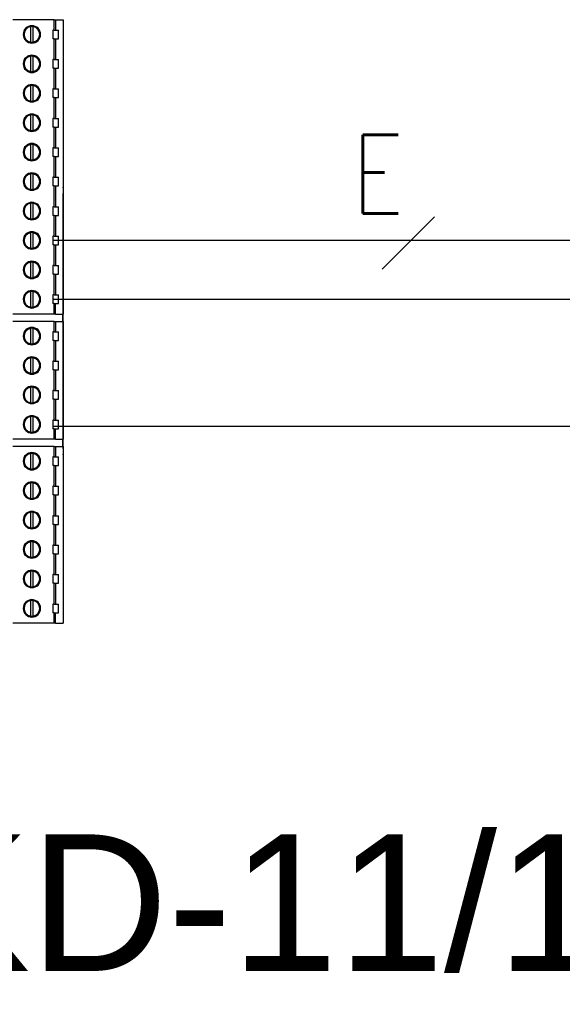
# Model space of a CAD drawing. Header units: millimetres. Extents: x -7023 to 53801, y 9849 to 33561.
# Tile 470 of 537: x 29481 to 29573, y 26628 to 26796. Entities that reach past the tile are written whole.
import ezdxf
from ezdxf.enums import TextEntityAlignment as Align

# ---------------------------------------------------------------- set-up
doc = ezdxf.new("R2010")
doc.units = ezdxf.units.MM
doc.layers.add('IE_SKD', color=6, linetype='Continuous')
doc.layers.add('IE_VSS', color=6, linetype='Continuous')
doc.styles.add('SIMPLEX', font='simplex.shx', dxfattribs={"width": 0.8, "height": 2})
doc.styles.get("Standard").update_dxf_attribs({"font": 'arial.ttf'})

# ---------------------------------------------------------------- blocks, each defined once
blk = doc.blocks.new('Modul kontroli HID X100')
at = {"layer": 'IE_SKD', "linetype": 'Continuous', "lineweight": 25}
for p, q in [((-23980, -33202.7), (-23987.15, -33202.7)), ((-23980, -33204.49), (-23980, -33202.7)), ((-23980, -33202.7), (-23979.82, -33202.7)), ((-23979.82, -33202.7), (-23979.82, -33204.49)), ((-23979.82, -33202.7), (-23978.47, -33202.7)), ((-23978.47, -33202.7), (-23978.47, -33253.5)), ((-23984.1, -33203.91), (-23984.1, -33206.57)), ((-23983.64, -33206.57), (-23983.64, -33203.91)), ((-23980, -33204.49), (-23980.27, -33204.49)), ((-23980.27, -33204.49), (-23980.27, -33205.99)), ((-23980, -33204.49), (-23979.82, -33204.49)), ((-23979.82, -33204.49), (-23979.27, -33204.49)), ((-23979.27, -33205.99), (-23979.27, -33204.49)), ((-23980, -33205.99), (-23980.27, -33205.99)), ((-23980, -33209.57), (-23980, -33205.99)), ((-23980, -33205.99), (-23979.82, -33205.99)), ((-23979.82, -33205.99), (-23979.82, -33209.57)), ((-23979.82, -33205.99), (-23979.27, -33205.99)), ((-23984.1, -33208.99), (-23984.1, -33211.65)), ((-23983.64, -33211.65), (-23983.64, -33208.99)), ((-23980, -33209.57), (-23980.27, -33209.57)), ((-23980.27, -33209.57), (-23980.27, -33211.07)), ((-23980, -33209.57), (-23979.82, -33209.57)), ((-23979.82, -33209.57), (-23979.27, -33209.57)), ((-23979.27, -33211.07), (-23979.27, -33209.57)), ((-23980, -33211.07), (-23980.27, -33211.07)), ((-23980, -33214.65), (-23980, -33211.07)), ((-23980, -33211.07), (-23979.82, -33211.07)), ((-23979.82, -33211.07), (-23979.82, -33214.65)), ((-23979.82, -33211.07), (-23979.27, -33211.07)), ((-23984.1, -33214.07), (-23984.1, -33216.73)), ((-23983.64, -33216.73), (-23983.64, -33214.07)), ((-23980, -33214.65), (-23980.27, -33214.65)), ((-23980.27, -33214.65), (-23980.27, -33216.15)), ((-23980, -33214.65), (-23979.82, -33214.65)), ((-23979.82, -33214.65), (-23979.27, -33214.65)), ((-23979.27, -33216.15), (-23979.27, -33214.65)), ((-23980, -33216.15), (-23980.27, -33216.15)), ((-23980, -33219.73), (-23980, -33216.15)), ((-23980, -33216.15), (-23979.82, -33216.15)), ((-23979.82, -33216.15), (-23979.82, -33219.73)), ((-23979.82, -33216.15), (-23979.27, -33216.15)), ((-23984.1, -33219.15), (-23984.1, -33221.81)), ((-23983.64, -33221.81), (-23983.64, -33219.15)), ((-23980, -33219.73), (-23980.27, -33219.73)), ((-23980.27, -33219.73), (-23980.27, -33221.23)), ((-23980, -33219.73), (-23979.82, -33219.73)), ((-23979.82, -33219.73), (-23979.27, -33219.73)), ((-23979.27, -33221.23), (-23979.27, -33219.73)), ((-23980, -33221.23), (-23980.27, -33221.23)), ((-23980, -33224.81), (-23980, -33221.23)), ((-23980, -33221.23), (-23979.82, -33221.23)), ((-23979.82, -33221.23), (-23979.82, -33224.81)), ((-23979.82, -33221.23), (-23979.27, -33221.23)), ((-23984.1, -33224.23), (-23984.1, -33226.89)), ((-23983.64, -33226.89), (-23983.64, -33224.23)), ((-23980, -33224.81), (-23980.27, -33224.81)), ((-23980.27, -33224.81), (-23980.27, -33226.31)), ((-23980, -33224.81), (-23979.82, -33224.81)), ((-23979.82, -33224.81), (-23979.27, -33224.81)), ((-23979.27, -33226.31), (-23979.27, -33224.81)), ((-23980, -33226.31), (-23980.27, -33226.31)), ((-23980, -33229.89), (-23980, -33226.31)), ((-23980, -33226.31), (-23979.82, -33226.31)), ((-23979.82, -33226.31), (-23979.82, -33229.89)), ((-23979.82, -33226.31), (-23979.27, -33226.31)), ((-23984.1, -33229.31), (-23984.1, -33231.97)), ((-23983.64, -33231.97), (-23983.64, -33229.31)), ((-23980, -33229.89), (-23980.27, -33229.89)), ((-23980.27, -33229.89), (-23980.27, -33231.39)), ((-23980, -33229.89), (-23979.82, -33229.89)), ((-23979.82, -33229.89), (-23979.27, -33229.89)), ((-23979.27, -33231.39), (-23979.27, -33229.89)), ((-23980, -33231.39), (-23980.27, -33231.39)), ((-23980, -33234.97), (-23980, -33231.39)), ((-23980, -33231.39), (-23979.82, -33231.39)), ((-23979.82, -33231.39), (-23979.82, -33234.97)), ((-23979.82, -33231.39), (-23979.27, -33231.39)), ((-23978.47, -33231.7), (-23978.47, -33232.7)), ((-23978.47, -33231.7), (-23978.47, -33231.7)), ((-23978.47, -33276.7), (-23978.47, -33232.7)), ((-23984.1, -33234.39), (-23984.1, -33237.05)), ((-23983.64, -33237.05), (-23983.64, -33234.39)), ((-23980, -33234.97), (-23980.27, -33234.97)), ((-23980.27, -33234.97), (-23980.27, -33236.47)), ((-23980, -33234.97), (-23979.82, -33234.97)), ((-23979.82, -33234.97), (-23979.27, -33234.97)), ((-23979.27, -33236.47), (-23979.27, -33234.97)), ((-23980, -33236.47), (-23980.27, -33236.47)), ((-23980, -33240.05), (-23980, -33236.47)), ((-23980, -33236.47), (-23979.82, -33236.47)), ((-23979.82, -33236.47), (-23979.82, -33240.05)), ((-23979.82, -33236.47), (-23979.27, -33236.47)), ((-23984.1, -33239.47), (-23984.1, -33242.13)), ((-23983.64, -33242.13), (-23983.64, -33239.47)), ((-23980, -33240.05), (-23980.27, -33240.05)), ((-23980.27, -33240.05), (-23980.27, -33241.55)), ((-23980, -33240.05), (-23979.82, -33240.05)), ((-23979.82, -33240.05), (-23979.27, -33240.05)), ((-23979.27, -33241.55), (-23979.27, -33240.05)), ((-23980, -33241.55), (-23980.27, -33241.55)), ((-23980, -33245.13), (-23980, -33241.55)), ((-23980, -33241.55), (-23979.82, -33241.55)), ((-23979.82, -33241.55), (-23979.82, -33245.13)), ((-23979.82, -33241.55), (-23979.27, -33241.55)), ((-23984.1, -33244.55), (-23984.1, -33247.21)), ((-23983.64, -33247.21), (-23983.64, -33244.55)), ((-23980, -33245.13), (-23980.27, -33245.13)), ((-23980.27, -33245.13), (-23980.27, -33246.63)), ((-23980, -33245.13), (-23979.82, -33245.13)), ((-23979.82, -33245.13), (-23979.27, -33245.13)), ((-23979.27, -33246.63), (-23979.27, -33245.13)), ((-23980, -33246.63), (-23980.27, -33246.63)), ((-23980, -33250.21), (-23980, -33246.63)), ((-23980, -33246.63), (-23979.82, -33246.63)), ((-23979.82, -33246.63), (-23979.82, -33250.21)), ((-23979.82, -33246.63), (-23979.27, -33246.63)), ((-23984.1, -33249.63), (-23984.1, -33252.29)), ((-23983.64, -33252.29), (-23983.64, -33249.63)), ((-23980, -33250.21), (-23980.27, -33250.21)), ((-23980.27, -33250.21), (-23980.27, -33251.71)), ((-23980, -33250.21), (-23979.82, -33250.21)), ((-23979.82, -33250.21), (-23979.27, -33250.21)), ((-23979.27, -33251.71), (-23979.27, -33250.21)), ((-23980, -33251.71), (-23980.27, -33251.71)), ((-23980, -33253.5), (-23980, -33251.71)), ((-23980, -33251.71), (-23979.82, -33251.71)), ((-23979.82, -33253.5), (-23979.82, -33251.71)), ((-23979.82, -33251.71), (-23979.27, -33251.71)), ((-23980, -33253.5), (-23987.15, -33253.5)), ((-23979.82, -33253.5), (-23980, -33253.5)), ((-23979.82, -33253.5), (-23978.47, -33253.5)), ((-23978.59, -33253.5), (-23978.59, -33254.77)), ((-23980, -33254.77), (-23987.15, -33254.77)), ((-23984.1, -33255.98), (-23984.1, -33258.64)), ((-23983.64, -33258.64), (-23983.64, -33255.98)), ((-23980, -33256.56), (-23980, -33254.77)), ((-23980, -33254.77), (-23979.82, -33254.77)), ((-23979.82, -33254.77), (-23979.82, -33256.56)), ((-23979.82, -33254.77), (-23978.47, -33254.77)), ((-23978.47, -33254.77), (-23978.47, -33275.09)), ((-23980, -33256.56), (-23980.27, -33256.56)), ((-23980.27, -33256.56), (-23980.27, -33258.06)), ((-23980, -33258.06), (-23980.27, -33258.06)), ((-23980, -33256.56), (-23979.82, -33256.56)), ((-23980, -33261.64), (-23980, -33258.06)), ((-23980, -33258.06), (-23979.82, -33258.06)), ((-23979.82, -33256.56), (-23979.27, -33256.56)), ((-23979.82, -33258.06), (-23979.82, -33261.64)), ((-23979.82, -33258.06), (-23979.27, -33258.06)), ((-23979.27, -33258.06), (-23979.27, -33256.56)), ((-23984.1, -33261.06), (-23984.1, -33263.72)), ((-23983.64, -33263.72), (-23983.64, -33261.06)), ((-23980, -33261.64), (-23980.27, -33261.64)), ((-23980.27, -33261.64), (-23980.27, -33263.14)), ((-23980, -33263.14), (-23980.27, -33263.14)), ((-23980, -33261.64), (-23979.82, -33261.64)), ((-23980, -33266.72), (-23980, -33263.14)), ((-23980, -33263.14), (-23979.82, -33263.14)), ((-23979.82, -33261.64), (-23979.27, -33261.64)), ((-23979.82, -33263.14), (-23979.82, -33266.72)), ((-23979.82, -33263.14), (-23979.27, -33263.14)), ((-23979.27, -33263.14), (-23979.27, -33261.64)), ((-23984.1, -33266.14), (-23984.1, -33268.8)), ((-23983.64, -33268.8), (-23983.64, -33266.14)), ((-23980, -33266.72), (-23980.27, -33266.72)), ((-23980.27, -33266.72), (-23980.27, -33268.22)), ((-23980, -33268.22), (-23980.27, -33268.22)), ((-23980, -33266.72), (-23979.82, -33266.72)), ((-23980, -33271.8), (-23980, -33268.22)), ((-23980, -33268.22), (-23979.82, -33268.22)), ((-23979.82, -33266.72), (-23979.27, -33266.72)), ((-23979.82, -33268.22), (-23979.82, -33271.8)), ((-23979.82, -33268.22), (-23979.27, -33268.22)), ((-23979.27, -33268.22), (-23979.27, -33266.72)), ((-23984.1, -33271.22), (-23984.1, -33273.88)), ((-23983.64, -33273.88), (-23983.64, -33271.22)), ((-23980, -33271.8), (-23980.27, -33271.8)), ((-23980.27, -33271.8), (-23980.27, -33273.3)), ((-23980, -33273.3), (-23980.27, -33273.3)), ((-23980, -33271.8), (-23979.82, -33271.8)), ((-23980, -33275.09), (-23980, -33273.3)), ((-23980, -33273.3), (-23979.82, -33273.3)), ((-23979.82, -33271.8), (-23979.27, -33271.8)), ((-23979.82, -33275.09), (-23979.82, -33273.3)), ((-23979.82, -33273.3), (-23979.27, -33273.3)), ((-23979.27, -33273.3), (-23979.27, -33271.8)), ((-23980, -33275.09), (-23987.15, -33275.09)), ((-23979.82, -33275.09), (-23980, -33275.09)), ((-23979.82, -33275.09), (-23978.47, -33275.09)), ((-23978.59, -33275.09), (-23978.59, -33276.36)), ((-23980, -33276.36), (-23987.15, -33276.36)), ((-23980, -33278.15), (-23980, -33276.36)), ((-23980, -33276.36), (-23979.82, -33276.36)), ((-23979.82, -33276.36), (-23979.82, -33278.15)), ((-23979.82, -33276.36), (-23978.47, -33276.36)), ((-23978.47, -33276.36), (-23978.47, -33306.84)), ((-23978.47, -33276.7), (-23978.47, -33277.7)), ((-23984.1, -33277.57), (-23984.1, -33280.23)), ((-23983.64, -33280.23), (-23983.64, -33277.57)), ((-23980, -33278.15), (-23980.27, -33278.15)), ((-23980.27, -33278.15), (-23980.27, -33279.65)), ((-23980, -33278.15), (-23979.82, -33278.15)), ((-23979.82, -33278.15), (-23979.27, -33278.15)), ((-23979.27, -33279.65), (-23979.27, -33278.15)), ((-23978.47, -33277.7), (-23978.47, -33277.7)), ((-23980, -33279.65), (-23980.27, -33279.65)), ((-23980, -33283.23), (-23980, -33279.65)), ((-23980, -33279.65), (-23979.82, -33279.65)), ((-23979.82, -33279.65), (-23979.82, -33283.23)), ((-23979.82, -33279.65), (-23979.27, -33279.65)), ((-23984.1, -33282.65), (-23984.1, -33285.31)), ((-23983.64, -33285.31), (-23983.64, -33282.65)), ((-23980, -33283.23), (-23980.27, -33283.23)), ((-23980.27, -33283.23), (-23980.27, -33284.73)), ((-23980, -33283.23), (-23979.82, -33283.23)), ((-23979.82, -33283.23), (-23979.27, -33283.23)), ((-23979.27, -33284.73), (-23979.27, -33283.23)), ((-23980, -33284.73), (-23980.27, -33284.73)), ((-23980, -33288.31), (-23980, -33284.73)), ((-23980, -33284.73), (-23979.82, -33284.73)), ((-23979.82, -33284.73), (-23979.82, -33288.31)), ((-23979.82, -33284.73), (-23979.27, -33284.73)), ((-23984.1, -33287.73), (-23984.1, -33290.39)), ((-23983.64, -33290.39), (-23983.64, -33287.73)), ((-23980, -33288.31), (-23980.27, -33288.31)), ((-23980.27, -33288.31), (-23980.27, -33289.81)), ((-23980, -33288.31), (-23979.82, -33288.31)), ((-23979.82, -33288.31), (-23979.27, -33288.31)), ((-23979.27, -33289.81), (-23979.27, -33288.31)), ((-23980, -33289.81), (-23980.27, -33289.81)), ((-23980, -33293.39), (-23980, -33289.81)), ((-23980, -33289.81), (-23979.82, -33289.81)), ((-23979.82, -33289.81), (-23979.82, -33293.39)), ((-23979.82, -33289.81), (-23979.27, -33289.81)), ((-23984.1, -33292.81), (-23984.1, -33295.47)), ((-23983.64, -33295.47), (-23983.64, -33292.81)), ((-23980, -33293.39), (-23980.27, -33293.39)), ((-23980.27, -33293.39), (-23980.27, -33294.89)), ((-23980, -33293.39), (-23979.82, -33293.39)), ((-23979.82, -33293.39), (-23979.27, -33293.39)), ((-23979.27, -33294.89), (-23979.27, -33293.39)), ((-23980, -33294.89), (-23980.27, -33294.89)), ((-23980, -33298.47), (-23980, -33294.89)), ((-23980, -33294.89), (-23979.82, -33294.89)), ((-23979.82, -33294.89), (-23979.82, -33298.47)), ((-23979.82, -33294.89), (-23979.27, -33294.89)), ((-23984.1, -33297.89), (-23984.1, -33300.55)), ((-23983.64, -33300.55), (-23983.64, -33297.89)), ((-23980, -33298.47), (-23980.27, -33298.47)), ((-23980.27, -33298.47), (-23980.27, -33299.97)), ((-23980, -33298.47), (-23979.82, -33298.47)), ((-23979.82, -33298.47), (-23979.27, -33298.47)), ((-23979.27, -33299.97), (-23979.27, -33298.47)), ((-23980, -33299.97), (-23980.27, -33299.97)), ((-23980, -33303.55), (-23980, -33299.97)), ((-23980, -33299.97), (-23979.82, -33299.97)), ((-23979.82, -33299.97), (-23979.82, -33303.55)), ((-23979.82, -33299.97), (-23979.27, -33299.97)), ((-23984.1, -33302.97), (-23984.1, -33305.63)), ((-23983.64, -33305.63), (-23983.64, -33302.97)), ((-23980, -33303.55), (-23980.27, -33303.55)), ((-23980.27, -33303.55), (-23980.27, -33305.05)), ((-23980, -33303.55), (-23979.82, -33303.55)), ((-23979.82, -33303.55), (-23979.27, -33303.55)), ((-23979.27, -33305.05), (-23979.27, -33303.55)), ((-23980, -33305.05), (-23980.27, -33305.05)), ((-23980, -33306.84), (-23980, -33305.05)), ((-23980, -33305.05), (-23979.82, -33305.05)), ((-23979.82, -33306.84), (-23979.82, -33305.05)), ((-23979.82, -33305.05), (-23979.27, -33305.05)), ((-23980, -33306.84), (-23987.15, -33306.84)), ((-23979.82, -33306.84), (-23980, -33306.84)), ((-23979.82, -33306.84), (-23978.47, -33306.84))]:
    blk.add_line(p, q, dxfattribs=at)
for centre, radius, start, end in [((-23983.87, -33205.24), 1.5, 90, 270), ((-23983.87, -33205.24), 1.5, 270, 90), ((-23983.87, -33205.24), 1.35, 99.7945, 260.2055), ((-23983.87, -33205.24), 1.35, 90, 99.7945), ((-23983.87, -33205.24), 1.35, 80.2055, 90), ((-23983.87, -33205.24), 1.35, 279.7945, 80.2055), ((-23983.87, -33205.24), 1.35, 260.2055, 270), ((-23983.87, -33205.24), 1.35, 270, 279.7945), ((-23983.87, -33210.32), 1.5, 90, 270), ((-23983.87, -33210.32), 1.5, 270, 90), ((-23983.87, -33210.32), 1.35, 99.7945, 260.2055), ((-23983.87, -33210.32), 1.35, 90, 99.7945), ((-23983.87, -33210.32), 1.35, 80.2055, 90), ((-23983.87, -33210.32), 1.35, 279.7945, 80.2055), ((-23983.87, -33210.32), 1.35, 260.2055, 270), ((-23983.87, -33210.32), 1.35, 270, 279.7945), ((-23983.87, -33215.4), 1.5, 90, 270), ((-23983.87, -33215.4), 1.5, 270, 90), ((-23983.87, -33215.4), 1.35, 99.7945, 260.2055), ((-23983.87, -33215.4), 1.35, 90, 99.7945), ((-23983.87, -33215.4), 1.35, 80.2055, 90), ((-23983.87, -33215.4), 1.35, 279.7945, 80.2055), ((-23983.87, -33215.4), 1.35, 260.2055, 270), ((-23983.87, -33215.4), 1.35, 270, 279.7945), ((-23983.87, -33220.48), 1.5, 90, 270), ((-23983.87, -33220.48), 1.5, 270, 90), ((-23983.87, -33220.48), 1.35, 99.7945, 260.2055), ((-23983.87, -33220.48), 1.35, 90, 99.7945), ((-23983.87, -33220.48), 1.35, 80.2055, 90), ((-23983.87, -33220.48), 1.35, 279.7945, 80.2055), ((-23983.87, -33220.48), 1.35, 260.2055, 270), ((-23983.87, -33220.48), 1.35, 270, 279.7945), ((-23983.87, -33225.56), 1.5, 90, 270), ((-23983.87, -33225.56), 1.5, 270, 90), ((-23983.87, -33225.56), 1.35, 99.7945, 260.2055), ((-23983.87, -33225.56), 1.35, 90, 99.7945), ((-23983.87, -33225.56), 1.35, 80.2055, 90), ((-23983.87, -33225.56), 1.35, 279.7945, 80.2055), ((-23983.87, -33225.56), 1.35, 260.2055, 270), ((-23983.87, -33225.56), 1.35, 270, 279.7945), ((-23983.87, -33230.64), 1.5, 90, 270), ((-23983.87, -33230.64), 1.5, 270, 90), ((-23983.87, -33230.64), 1.35, 99.7945, 260.2055), ((-23983.87, -33230.64), 1.35, 90, 99.7945), ((-23983.87, -33230.64), 1.35, 80.2055, 90), ((-23983.87, -33230.64), 1.35, 279.7945, 80.2055), ((-23983.87, -33230.64), 1.35, 260.2055, 270), ((-23983.87, -33230.64), 1.35, 270, 279.7945), ((-23983.87, -33235.72), 1.5, 90, 270), ((-23983.87, -33235.72), 1.5, 270, 90), ((-23983.87, -33235.72), 1.35, 99.7945, 260.2055), ((-23983.87, -33235.72), 1.35, 90, 99.7945), ((-23983.87, -33235.72), 1.35, 80.2055, 90), ((-23983.87, -33235.72), 1.35, 279.7945, 80.2055), ((-23983.87, -33235.72), 1.35, 260.2055, 270), ((-23983.87, -33235.72), 1.35, 270, 279.7945), ((-23983.87, -33240.8), 1.5, 90, 270), ((-23983.87, -33240.8), 1.35, 90, 99.7945), ((-23983.87, -33240.8), 1.5, 270, 90), ((-23983.87, -33240.8), 1.35, 80.2055, 90), ((-23983.87, -33240.8), 1.35, 99.7945, 260.2055), ((-23983.87, -33240.8), 1.35, 279.7945, 80.2055), ((-23983.87, -33240.8), 1.35, 260.2055, 270), ((-23983.87, -33240.8), 1.35, 270, 279.7945), ((-23983.87, -33245.88), 1.5, 90, 270), ((-23983.87, -33245.88), 1.35, 99.7945, 260.2055), ((-23983.87, -33245.88), 1.35, 90, 99.7945), ((-23983.87, -33245.88), 1.5, 270, 90), ((-23983.87, -33245.88), 1.35, 80.2055, 90), ((-23983.87, -33245.88), 1.35, 279.7945, 80.2055), ((-23983.87, -33245.88), 1.35, 260.2055, 270), ((-23983.87, -33245.88), 1.35, 270, 279.7945), ((-23983.87, -33250.96), 1.5, 90, 270), ((-23983.87, -33250.96), 1.35, 99.7945, 260.2055), ((-23983.87, -33250.96), 1.35, 90, 99.7945), ((-23983.87, -33250.96), 1.5, 270, 90), ((-23983.87, -33250.96), 1.35, 80.2055, 90), ((-23983.87, -33250.96), 1.35, 279.7945, 80.2055), ((-23983.87, -33250.96), 1.35, 260.2055, 270), ((-23983.87, -33250.96), 1.35, 270, 279.7945), ((-23983.87, -33257.31), 1.5, 90, 270), ((-23983.87, -33257.31), 1.35, 99.7945, 260.2055), ((-23983.87, -33257.31), 1.35, 90, 99.7945), ((-23983.87, -33257.31), 1.5, 270, 90), ((-23983.87, -33257.31), 1.35, 80.2055, 90), ((-23983.87, -33257.31), 1.35, 279.7945, 80.2055), ((-23983.87, -33257.31), 1.35, 260.2055, 270), ((-23983.87, -33257.31), 1.35, 270, 279.7945), ((-23983.87, -33262.39), 1.5, 90, 270), ((-23983.87, -33262.39), 1.35, 99.7945, 260.2055), ((-23983.87, -33262.39), 1.35, 90, 99.7945), ((-23983.87, -33262.39), 1.5, 270, 90), ((-23983.87, -33262.39), 1.35, 80.2055, 90), ((-23983.87, -33262.39), 1.35, 279.7945, 80.2055), ((-23983.87, -33262.39), 1.35, 260.2055, 270), ((-23983.87, -33262.39), 1.35, 270, 279.7945), ((-23983.87, -33267.47), 1.5, 90, 270), ((-23983.87, -33267.47), 1.35, 99.7945, 260.2055), ((-23983.87, -33267.47), 1.35, 90, 99.7945), ((-23983.87, -33267.47), 1.5, 270, 90), ((-23983.87, -33267.47), 1.35, 80.2055, 90), ((-23983.87, -33267.47), 1.35, 279.7945, 80.2055), ((-23983.87, -33267.47), 1.35, 260.2055, 270), ((-23983.87, -33267.47), 1.35, 270, 279.7945), ((-23983.87, -33272.55), 1.5, 90, 270), ((-23983.87, -33272.55), 1.35, 99.7945, 260.2055), ((-23983.87, -33272.55), 1.35, 90, 99.7945), ((-23983.87, -33272.55), 1.5, 270, 90), ((-23983.87, -33272.55), 1.35, 80.2055, 90), ((-23983.87, -33272.55), 1.35, 279.7945, 80.2055), ((-23983.87, -33272.55), 1.35, 260.2055, 270), ((-23983.87, -33272.55), 1.35, 270, 279.7945), ((-23983.87, -33278.9), 1.5, 90, 270), ((-23983.87, -33278.9), 1.35, 99.7945, 260.2055), ((-23983.87, -33278.9), 1.35, 90, 99.7945), ((-23983.87, -33278.9), 1.5, 270, 90), ((-23983.87, -33278.9), 1.35, 80.2055, 90), ((-23983.87, -33278.9), 1.35, 279.7945, 80.2055), ((-23983.87, -33278.9), 1.35, 260.2055, 270), ((-23983.87, -33278.9), 1.35, 270, 279.7945), ((-23983.87, -33283.98), 1.5, 90, 270), ((-23983.87, -33283.98), 1.35, 99.7945, 260.2055), ((-23983.87, -33283.98), 1.35, 90, 99.7945), ((-23983.87, -33283.98), 1.5, 270, 90), ((-23983.87, -33283.98), 1.35, 80.2055, 90), ((-23983.87, -33283.98), 1.35, 279.7945, 80.2055), ((-23983.87, -33283.98), 1.35, 260.2055, 270), ((-23983.87, -33283.98), 1.35, 270, 279.7945), ((-23983.87, -33289.06), 1.5, 90, 270), ((-23983.87, -33289.06), 1.35, 99.7945, 260.2055), ((-23983.87, -33289.06), 1.35, 90, 99.7945), ((-23983.87, -33289.06), 1.5, 270, 90), ((-23983.87, -33289.06), 1.35, 80.2055, 90), ((-23983.87, -33289.06), 1.35, 279.7945, 80.2055), ((-23983.87, -33289.06), 1.35, 260.2055, 270), ((-23983.87, -33289.06), 1.35, 270, 279.7945), ((-23983.87, -33294.14), 1.5, 90, 270), ((-23983.87, -33294.14), 1.35, 99.7945, 260.2055), ((-23983.87, -33294.14), 1.35, 90, 99.7945), ((-23983.87, -33294.14), 1.5, 270, 90), ((-23983.87, -33294.14), 1.35, 80.2055, 90), ((-23983.87, -33294.14), 1.35, 279.7945, 80.2055), ((-23983.87, -33294.14), 1.35, 260.2055, 270), ((-23983.87, -33294.14), 1.35, 270, 279.7945), ((-23983.87, -33299.22), 1.5, 90, 270), ((-23983.87, -33299.22), 1.35, 99.7945, 260.2055), ((-23983.87, -33299.22), 1.35, 90, 99.7945), ((-23983.87, -33299.22), 1.5, 270, 90), ((-23983.87, -33299.22), 1.35, 80.2055, 90), ((-23983.87, -33299.22), 1.35, 279.7945, 80.2055), ((-23983.87, -33299.22), 1.35, 260.2055, 270), ((-23983.87, -33299.22), 1.35, 270, 279.7945), ((-23983.87, -33304.3), 1.5, 90, 270), ((-23983.87, -33304.3), 1.35, 99.7945, 260.2055), ((-23983.87, -33304.3), 1.35, 90, 99.7945), ((-23983.87, -33304.3), 1.5, 270, 90), ((-23983.87, -33304.3), 1.35, 80.2055, 90), ((-23983.87, -33304.3), 1.35, 279.7945, 80.2055), ((-23983.87, -33304.3), 1.35, 260.2055, 270), ((-23983.87, -33304.3), 1.35, 270, 279.7945)]:
    blk.add_arc(centre, radius, start, end, dxfattribs=at)
for centre, start_param, end_param in [((-23979.53, -33231.7), 0, 0.110481), ((-23979.53, -33277.7), 6.172704, 6.283185)]:
    blk.add_ellipse(centre, major_axis=(1.07, 0), ratio=0.998074, start_param=start_param, end_param=end_param, dxfattribs=at)

msp = doc.modelspace()

# ---------------------------------------------------------------- linework, layer by layer
at = {"layer": 'IE_SKD', "color": 1}
msp.add_line((29486.76, 26758.58, 1462.09), (29702.12, 26758.58, 1462.09), dxfattribs=at)
at = {"layer": 'IE_SKD', "color": 4}
msp.add_line((29486.69, 26748.49, 904.41), (29793.18, 26748.49, 904.41), dxfattribs=at)
at = {"layer": 'IE_SKD', "color": 92}
msp.add_line((29486.8, 26726.89, 1545.47), (30124.9, 26726.89, 1545.47), dxfattribs=at)
at = {"layer": 'IE_VSS', "color": 1, "elevation": 1202.97}
msp.add_lwpolyline([(29542.73, 26753.6), (29551.64, 26762.51)], dxfattribs=at)

# ---------------------------------------------------------------- block references
at = {"layer": 'IE_SKD', "ltscale": 200, "transparency": 33554687, "xscale": 0.9870040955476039, "yscale": 0.9870040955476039, "zscale": 0.9870040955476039}
msp.add_blockref('Modul kontroli HID X100', (53155.3, 59567.31, 346.72), dxfattribs=at)

# ---------------------------------------------------------------- texts
at = {"layer": 'IE_SKD', "linetype": 'Continuous'}
msp.add_text('SKD-11/12/U', height=23.27, dxfattribs=at).set_placement((29439.46, 26657.33, 1545.47), align=Align.TOP_LEFT)
at = {"layer": 'IE_VSS', "color": 1, "style": 'SIMPLEX', "width": 0.8}
msp.add_text('E', height=13.43, dxfattribs=at).set_placement((29546.37, 26763.07, 1202.97), align=Align.RIGHT)

doc.saveas('drawing.dxf')
